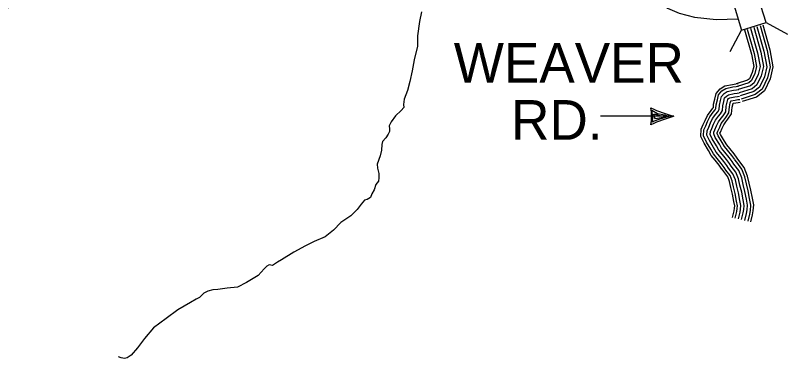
# Model space of a CAD drawing. Extents: x 1788175 to 1969470, y 584502 to 738744.
# Drawn here: x 1898661 to 1905857, y 631756 to 634958 of the extents above; entities that cross this region are included whole.
import ezdxf

# ---------------------------------------------------------------- set-up
doc = ezdxf.new("R2010")
doc.units = 0
for name, color, linetype in [('DESIGN - DRAINAGE - Bridges and Cross Drains Size Text', 7, 'Continuous'), ('DESIGN - ROW - Right-of-Way and Easement Labels', 7, 'Continuous'), ('DESIGN - TRANSPORTATION - Text', 7, 'Continuous'), ('SURVEY - DRAINAGE - Storm Sewer', 7, 'Continuous'), ('SURVEY - TRANSPORTATION - Roads', 7, 'Continuous')]:
    doc.layers.add(name, color=color, linetype=linetype)

msp = doc.modelspace()

# ---------------------------------------------------------------- linework, layer by layer
at = {"layer": 'DESIGN - ROW - Right-of-Way and Easement Labels'}
for p, q in [((1904601.4, 634012.6), (1904591.9, 634075)), ((1904591.9, 634075), (1904643.7, 634044.3)), ((1904798.6, 634016.7), (1904114.3, 634016.7)), ((1904597.2, 633960.7), (1904601.4, 634012.6)), ((1904610.9, 634035.9), (1904625.8, 634038)), ((1904618.3, 634009.3), (1904610.9, 634035.9)), ((1904656.5, 633988.2), (1904615.2, 633971.3)), ((1904626.8, 633994.5), (1904618.3, 634009.3)), ((1904625.8, 634038), (1904657.5, 634028.4)), ((1904750.7, 634015.8), (1904626.8, 633994.5)), ((1904643.7, 634044.3), (1904712.6, 634029.5)), ((1904706.2, 634004.1), (1904656.5, 633988.2)), ((1904657.5, 634028.4), (1904681.9, 634022.1)), ((1904763.4, 634016.8), (1904706.2, 634004.1)), ((1904712.6, 634029.5), (1904750.7, 634015.8)), ((1904615.2, 633971.3), (1904597.2, 633960.7))]:
    msp.add_line(p, q, dxfattribs=at)
for centre, radius, start, end in [((1905164, 635354.1), 1386.4, 245.27927, 254.71781), ((1904057.7, 634016.7), 532.3, 351.5708, 8.4292), ((1905220.9, 632523), 1552.3, 105.78757, 114.21535)]:
    msp.add_arc(centre, radius, start, end, dxfattribs=at)
at = {"layer": 'DESIGN - TRANSPORTATION - Text'}
for points in [[(1904285.1, 635458.4), (1904342.9, 635406.6), (1904385.9, 635354), (1904424.1, 635306.3), (1904490.9, 635244.2), (1904533.9, 635201.2), (1904591.2, 635139.1), (1904677.2, 635077), (1904739.8, 635025.8), (1904846.4, 634980.6), (1904990, 634943.6), (1905191, 634919), (1905396.7, 634927.6)], [(1902444.6, 634991.1), (1902425.8, 634900.7), (1902407.5, 634768.3), (1902406.8, 634670.1), (1902376.5, 634543.5), (1902359.8, 634441.2), (1902337.1, 634342.7), (1902316.3, 634256.3), (1902285.4, 634175.8), (1902278, 634125.6), (1902280.4, 634099.6), (1902256.8, 634071.3), (1902203.4, 634022.4), (1902162.2, 633963.8), (1902144.7, 633927.5), (1902147.1, 633899.5), (1902147.4, 633873.5), (1902133.7, 633851.2), (1902114.2, 633816.9), (1902080.7, 633782.4), (1902077.1, 633752.3), (1902073.7, 633702.2), (1902060.4, 633647.9), (1902033.5, 633569.5), (1902034, 633533.4), (1902046.6, 633483.5), (1902049.2, 633441.5), (1902045.6, 633411.4), (1902033.8, 633395.2), (1902020, 633379), (1902004.6, 633330.7), (1901983.2, 633292.4), (1901971.6, 633260.2), (1901939.9, 633241.7), (1901914, 633233.3), (1901884.5, 633196.9), (1901847.2, 633146.3), (1901786, 633089.3), (1901692.9, 633025.9), (1901625.9, 632952.9), (1901546.7, 632891.7), (1901445.4, 632848.2), (1901364, 632809), (1901254.8, 632747.4), (1901141.8, 632677.7), (1901104.2, 632655.1), (1901056.6, 632624.4), (1901026.5, 632630), (1901004.7, 632619.6), (1900979.1, 632593.3), (1900921.9, 632530.4), (1900814.8, 632466.8), (1900729.5, 632423.5), (1900633.7, 632412.1), (1900545.9, 632400.9), (1900500, 632396.2), (1900454.2, 632385.5), (1900418.4, 632365), (1900377, 632326.4), (1900345.2, 632309.9), (1900293.7, 632279.1), (1900174.6, 632211.3), (1900065.8, 632129.7), (1899949, 632043.9), (1899864.4, 631944.6), (1899797.5, 631857.5), (1899738.5, 631786.6), (1899702.9, 631762.1), (1899679, 631755.7), (1899646.9, 631763.3), (1899620.8, 631770.9)]]:
    msp.add_lwpolyline(points, dxfattribs=at)
at = {"layer": 'SURVEY - DRAINAGE - Storm Sewer'}
for p, q in [((1905656.6, 634890.9), (1905857.3, 634784.6)), ((1905323.3, 634620.2), (1905429.5, 634821))]:
    msp.add_line(p, q, dxfattribs=at)
msp.add_lwpolyline([(1905429.5, 634821), (1905656.6, 634890.9), (1905586.7, 635118), (1905359.6, 635048)], close=True, dxfattribs=at)
at = {"layer": 'SURVEY - TRANSPORTATION - Roads'}
for points in [[(1905571.8, 634856.5), (1905637.5, 634623.7), (1905664.1, 634480.1), (1905641.7, 634385.1), (1905597, 634290), (1905541.6, 634246.8), (1905415.9, 634206.6)], [(1905601.6, 634864.9), (1905667.7, 634630.8), (1905695.8, 634479.4), (1905671.2, 634374.9), (1905621.9, 634270.1), (1905556.3, 634219), (1905425.4, 634177)], [(1905625.4, 634871.6), (1905691.8, 634636.4), (1905721, 634478.7), (1905694.6, 634366.7), (1905641.8, 634254.2), (1905568, 634196.8), (1905432.9, 634153.5)], [(1905457.5, 634824.2), (1905521.8, 634596.7), (1905542.8, 634483), (1905529, 634424.4), (1905501.7, 634366.2), (1905485.3, 634353.4), (1905379.7, 634319.6)], [(1905482.3, 634831.2), (1905546.8, 634602.6), (1905569.1, 634482.4), (1905553.4, 634415.9), (1905522.3, 634349.7), (1905497.5, 634330.3), (1905387.6, 634295.1)], [(1905512.1, 634839.6), (1905577.1, 634609.6), (1905600.8, 634481.6), (1905582.9, 634405.6), (1905547.2, 634329.8), (1905512.2, 634302.5), (1905397, 634265.6)], [(1905542, 634848), (1905607.3, 634616.7), (1905632.4, 634480.9), (1905612.3, 634395.4), (1905572.1, 634309.9), (1905526.9, 634274.7), (1905406.5, 634236.1)], [(1905542, 634848), (1905607.3, 634616.7), (1905632.4, 634480.9), (1905612.3, 634395.4), (1905572.1, 634309.9), (1905526.9, 634274.7), (1905406.5, 634236.1)], [(1905246.1, 633524.7), (1905219.9, 633560.5), (1905182.9, 633606.1), (1905145.7, 633651.3), (1905119.9, 633696.8), (1905079.3, 633765.3), (1905049.8, 633828.7), (1905053.3, 633895.3), (1905071.5, 633939), (1905089.4, 633978.2), (1905110.4, 634024.2), (1905144, 634071.2), (1905161.3, 634093), (1905165.9, 634099.6), (1905168, 634128.9), (1905179.1, 634175.8), (1905191.5, 634228.7), (1905229.9, 634273.1), (1905273.8, 634300.3), (1905344, 634315.2), (1905375.3, 634319.8), (1905396.6, 634322.2)], [(1905266.1, 633539.2), (1905239.5, 633575.6), (1905202, 633621.8), (1905166.2, 633665.4), (1905141.3, 633709.2), (1905101.2, 633776.9), (1905074.8, 633833.5), (1905077.8, 633889.7), (1905094.2, 633929.1), (1905111.9, 633968), (1905131.9, 634011.8), (1905163.8, 634056.4), (1905181.2, 634078.3), (1905190, 634091), (1905192.5, 634125.2), (1905203.1, 634170.2), (1905214.2, 634217.1), (1905246.1, 634254), (1905283.2, 634277), (1905348.4, 634290.9), (1905378.5, 634295.3), (1905399.4, 634297.7)], [(1905291.1, 633557.5), (1905264.1, 633594.6), (1905226, 633641.4), (1905191.8, 633683), (1905168.1, 633724.8), (1905128.6, 633791.4), (1905106.2, 633839.6), (1905108.5, 633882.7), (1905122.6, 633916.7), (1905140.1, 633955.1), (1905158.8, 633996.2), (1905188.5, 634037.7), (1905206.1, 634059.8), (1905220.3, 634080.3), (1905223.3, 634120.5), (1905233.3, 634163), (1905242.6, 634202.6), (1905266.5, 634230.2), (1905294.9, 634247.8), (1905353.8, 634260.4), (1905382.5, 634264.5), (1905402.9, 634266.9)], [(1905316.2, 633575.8), (1905288.7, 633613.5), (1905250, 633661), (1905217.5, 633700.6), (1905194.9, 633740.3), (1905156.1, 633805.9), (1905137.5, 633845.7), (1905139.1, 633875.7), (1905151.1, 633904.3), (1905168.3, 633942.2), (1905185.8, 633980.5), (1905213.3, 634019), (1905231, 634041.3), (1905250.6, 634069.6), (1905254, 634115.7), (1905263.5, 634155.9), (1905271.1, 634188.1), (1905286.8, 634206.3), (1905306.7, 634218.6), (1905359.3, 634229.8), (1905386.5, 634233.8), (1905406.5, 634236.1)], [(1905316.2, 633575.8), (1905288.7, 633613.5), (1905250, 633661), (1905217.5, 633700.6), (1905194.9, 633740.3), (1905156.1, 633805.9), (1905137.5, 633845.7), (1905139.1, 633875.7), (1905151.1, 633904.3), (1905168.3, 633942.2), (1905185.8, 633980.5), (1905213.3, 634019), (1905231, 634041.3), (1905250.6, 634069.6), (1905254, 634115.7), (1905263.5, 634155.9), (1905271.1, 634188.1), (1905286.8, 634206.3), (1905306.7, 634218.6), (1905359.3, 634229.8), (1905386.5, 634233.8), (1905406.5, 634236.1)], [(1905341.2, 633594.1), (1905313.2, 633632.4), (1905274, 633680.6), (1905243.1, 633718.2), (1905221.8, 633755.9), (1905183.5, 633820.4), (1905168.9, 633851.7), (1905169.8, 633868.7), (1905179.5, 633892), (1905196.5, 633929.4), (1905212.7, 633965), (1905238, 634000.3), (1905255.9, 634022.8), (1905280.9, 634058.9), (1905284.7, 634111), (1905293.7, 634148.8), (1905299.5, 634173.6), (1905307.2, 634182.5), (1905318.4, 634189.4), (1905364.8, 634199.3), (1905390.5, 634203.1), (1905410, 634205.3)], [(1905366.2, 633612.3), (1905337.8, 633651.3), (1905298, 633700.2), (1905268.8, 633735.8), (1905248.6, 633771.4), (1905211, 633834.8), (1905200.3, 633857.8), (1905200.5, 633861.8), (1905207.9, 633879.6), (1905224.7, 633916.5), (1905239.7, 633949.4), (1905262.8, 633981.7), (1905280.8, 634004.3), (1905311.2, 634048.2), (1905315.5, 634106.3), (1905323.8, 634141.7), (1905327.9, 634158.8), (1905330.1, 634160.3), (1905370.2, 634168.8), (1905394.5, 634172.3), (1905413.5, 634174.5)], [(1905387, 633627.5), (1905358.2, 633667), (1905317.9, 633716.5), (1905290.1, 633750.4), (1905270.8, 633784.3), (1905233.7, 633846.9), (1905227.6, 633860), (1905231.5, 633869.3), (1905248.1, 633905.9), (1905262, 633936.4), (1905283.3, 633966.2), (1905301.4, 633989), (1905336.3, 634039.3), (1905341, 634102.4), (1905348.9, 634135.8), (1905349.4, 634138.1), (1905374.8, 634143.5), (1905397.8, 634146.8), (1905416.5, 634149)], [(1905399.3, 633059.6), (1905414.3, 633123.2), (1905419.5, 633151.2), (1905422.5, 633183.3), (1905412.6, 633231.1), (1905399.8, 633302.1), (1905383.1, 633365.5), (1905370.7, 633423.5), (1905348.4, 633479.1), (1905307.7, 633533.7), (1905290.7, 633558.1)], [(1905429.5, 633052.5), (1905444.6, 633116.8), (1905450.2, 633146.9), (1905453.7, 633185), (1905443.1, 633236.9), (1905430.1, 633308.9), (1905413.3, 633372.7), (1905400.5, 633432.6), (1905375.6, 633494.3), (1905332.9, 633551.8), (1905316.2, 633575.8)], [(1905429.5, 633052.5), (1905444.6, 633116.8), (1905450.2, 633146.9), (1905453.7, 633185), (1905443.1, 633236.9), (1905430.1, 633308.9), (1905413.3, 633372.7), (1905400.5, 633432.6), (1905375.6, 633494.3), (1905332.9, 633551.8), (1905316.2, 633575.8)], [(1905459.7, 633045.4), (1905475, 633110.4), (1905481, 633142.6), (1905485, 633186.7), (1905473.5, 633242.8), (1905460.4, 633315.6), (1905443.4, 633379.9), (1905430.2, 633441.7), (1905402.9, 633509.6), (1905358, 633569.9), (1905341.6, 633593.5)], [(1905489.8, 633038.2), (1905505.3, 633104), (1905511.7, 633138.4), (1905516.3, 633188.5), (1905503.9, 633248.7), (1905490.7, 633322.3), (1905473.6, 633387.1), (1905460, 633450.8), (1905430.2, 633524.9), (1905383.2, 633588.1), (1905367, 633611.2)], [(1905514.9, 633032.3), (1905530.5, 633098.7), (1905537.2, 633134.9), (1905542.3, 633189.9), (1905529.2, 633253.5), (1905515.8, 633327.8), (1905498.6, 633393.1), (1905484.7, 633458.3), (1905452.8, 633537.6), (1905404, 633603.1), (1905388.1, 633625.9)], [(1905345.1, 633072.4), (1905359.8, 633134.7), (1905364.3, 633158.8), (1905366.2, 633180.1), (1905357.9, 633220.5), (1905345.4, 633290.1), (1905328.9, 633352.6), (1905317.2, 633407.2), (1905299.4, 633451.6), (1905262.5, 633501.1), (1905245, 633526.2)], [(1905369.1, 633066.7), (1905384, 633129.6), (1905388.8, 633155.4), (1905391.2, 633181.5), (1905382.2, 633225.2), (1905369.5, 633295.4), (1905352.9, 633358.3), (1905340.9, 633414.4), (1905321.1, 633463.8), (1905282.5, 633515.6), (1905265.3, 633540.3)]]:
    msp.add_lwpolyline(points, dxfattribs=at)

# ---------------------------------------------------------------- texts
at = {"layer": 'DESIGN - DRAINAGE - Bridges and Cross Drains Size Text'}
msp.add_text('Pemberton', height=475, rotation=66.80416, dxfattribs=at).set_placement((1897895.4, 633383.4))
at = {"layer": 'DESIGN - ROW - Right-of-Way and Easement Labels'}
for s, p in [('WEAVER', (1902746.7, 634330.4)), ('RD.', (1903281.1, 633798))]:
    msp.add_text(s, height=370, dxfattribs=at).set_placement(p)

doc.saveas('drawing.dxf')
